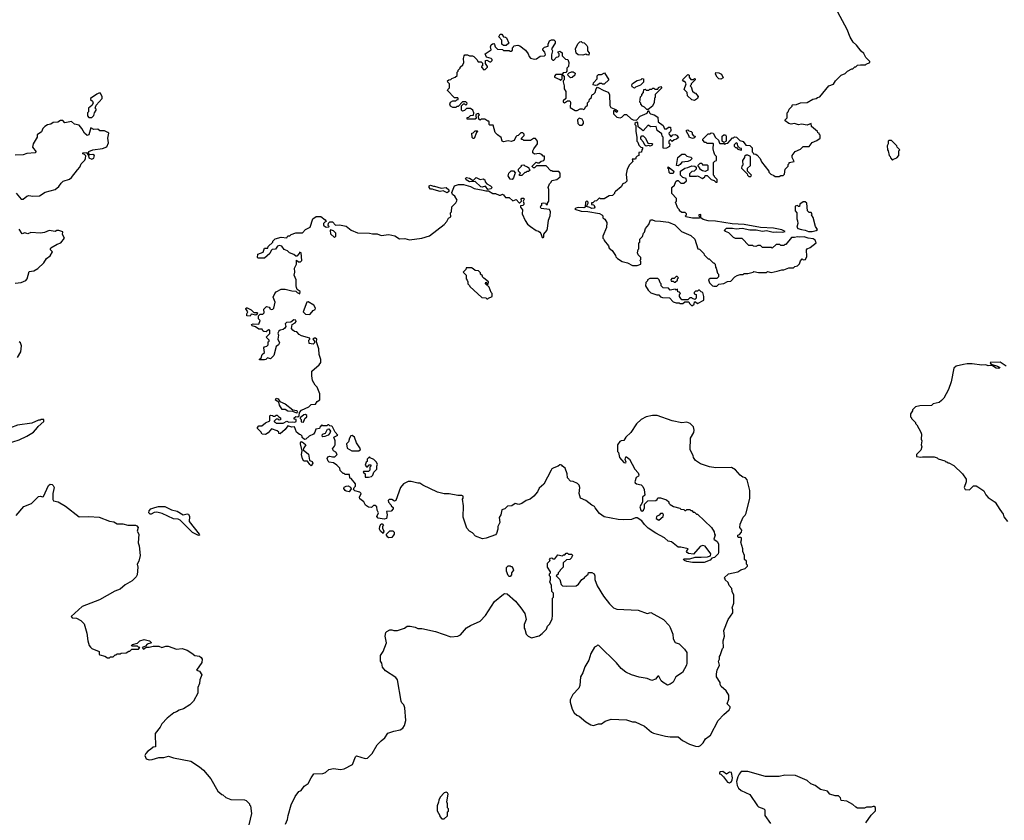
# Model space of a CAD drawing. Extents: x 2087054 to 2277909, y 548907 to 753496.
# Tile 392 of 444: x 2210331 to 2220476, y 663816 to 672066. Entities that reach past the tile are written whole.
import ezdxf

# ---------------------------------------------------------------- set-up
doc = ezdxf.new("R2010")
doc.units = 0

msp = doc.modelspace()

# ---------------------------------------------------------------- linework, layer by layer
at = {"layer": '0CON20XD'}
for points in [[(2216155, 671150), (2216162, 671168), (2216180, 671185), (2216182, 671208), (2216200, 671225), (2216202, 671248), (2216218, 671262), (2216230, 671295), (2216245, 671300), (2216260, 671315), (2216270, 671355), (2216285, 671370), (2216350, 671335), (2216395, 671320), (2216408, 671295), (2216412, 671182), (2216422, 671162), (2216475, 671140), (2216490, 671125), (2216485, 671110), (2216455, 671130), (2216450, 671125), (2216450, 671095), (2216483, 671063), (2216517, 671053), (2216535, 671060), (2216562, 671088), (2216585, 671090), (2216630, 671045), (2216653, 671033), (2216685, 671030), (2216725, 671070), (2216798, 671102), (2216805, 671130), (2216818, 671118), (2216820, 671105), (2216830, 671095), (2216867, 671087), (2216905, 671060), (2216910, 671015), (2216960, 670975), (2216975, 670940), (2216995, 670940), (2217015, 670960), (2217038, 670958), (2217040, 670925), (2217037, 670913), (2217020, 670895), (2217022, 670882), (2217045, 670860), (2217062, 670878), (2217085, 670882), (2217100, 670875), (2217118, 670852), (2217100, 670835), (2217073, 670827), (2217055, 670810), (2217038, 670828), (2217032, 670828), (2217020, 670815), (2217020, 670795), (2217030, 670785), (2217025, 670760), (2216997, 670743), (2216965, 670740), (2216960, 670745), (2216960, 670855), (2216950, 670865), (2216948, 670888), (2216900, 670925), (2216890, 670965), (2216835, 670962), (2216805, 670980), (2216755, 670920), (2216702, 670962), (2216700, 671005), (2216695, 671010), (2216682, 671008), (2216670, 670995), (2216670, 670985), (2216680, 670975), (2216678, 670915), (2216690, 670855), (2216690, 670815), (2216700, 670805), (2216712, 670772), (2216732, 670752), (2216748, 670748), (2216750, 670735), (2216740, 670725), (2216738, 670702), (2216712, 670698), (2216710, 670665), (2216692, 670658), (2216680, 670645), (2216680, 670635), (2216675, 670630), (2216642, 670628), (2216650, 670605), (2216615, 670570), (2216592, 670525), (2216580, 670475), (2216587, 670403), (2216570, 670385), (2216547, 670373), (2216530, 670345), (2216470, 670295), (2216460, 670285), (2216460, 670275), (2216440, 670255), (2216405, 670250), (2216355, 670220), (2216315, 670220), (2216305, 670230), (2216275, 670200), (2216253, 670197), (2216235, 670180), (2216222, 670178), (2216222, 670162), (2216247, 670157), (2216258, 670135), (2216250, 670125), (2216225, 670120), (2216205, 670132), (2216172, 670142), (2216190, 670175), (2216190, 670185), (2216175, 670198), (2216162, 670185), (2216157, 670133), (2216145, 670128), (2216085, 670132), (2216060, 670125), (2216050, 670115), (2216115, 670092), (2216185, 670090), (2216305, 670070), (2216330, 670055), (2216340, 670045), (2216340, 670025), (2216359, 670009), (2216380, 669975), (2216377, 669923), (2216340, 669835), (2216340, 669815), (2216350, 669805), (2216352, 669792), (2216397, 669737), (2216405, 669710), (2216436, 669686), (2216470, 669635), (2216472, 669622), (2216490, 669605), (2216540, 669575), (2216595, 669562), (2216645, 669532), (2216695, 669532), (2216730, 669545), (2216730, 669575), (2216720, 669585), (2216730, 669595), (2216730, 669615), (2216703, 669643), (2216698, 669665), (2216703, 669697), (2216710, 669705), (2216710, 669765), (2216720, 669775), (2216720, 669805), (2216748, 669832), (2216760, 669865), (2216770, 669875), (2216780, 669915), (2216812, 669955), (2216830, 670005), (2216850, 670005), (2216875, 669993), (2216935, 669991), (2217015, 669978), (2217082, 669952), (2217150, 669885), (2217245, 669842), (2217286, 669806), (2217320, 669705), (2217335, 669700), (2217358, 669678), (2217380, 669655), (2217382, 669642), (2217425, 669600), (2217435, 669600), (2217475, 669560), (2217485, 669560), (2217497, 669547), (2217500, 669515), (2217507, 669507), (2217520, 669455), (2217530, 669445), (2217530, 669415), (2217515, 669400), (2217445, 669400), (2217430, 669385), (2217440, 669355), (2217470, 669325), (2217485, 669320), (2217515, 669320), (2217535, 669340), (2217585, 669348), (2217625, 669368), (2217657, 669373), (2217700, 669415), (2217725, 669430), (2217755, 669440), (2217785, 669440), (2217795, 669450), (2217835, 669452), (2217887, 669463), (2217895, 669470), (2217945, 669460), (2218025, 669462), (2218035, 669470), (2218075, 669462), (2218137, 669473), (2218185, 669490), (2218205, 669490), (2218255, 669510), (2218305, 669510), (2218318, 669522), (2218345, 669530), (2218365, 669550), (2218375, 669580), (2218395, 669600), (2218405, 669590), (2218428, 669595), (2218442, 669625), (2218438, 669695), (2218444, 669706), (2218475, 669718), (2218537, 669765), (2218527, 669795), (2218507, 669807), (2218455, 669814), (2218415, 669828), (2218366, 669824), (2218345, 669829), (2218315, 669820), (2218285, 669820), (2218225, 669750), (2218215, 669750), (2218205, 669740), (2218175, 669740), (2218165, 669750), (2218125, 669750), (2218085, 669710), (2218075, 669720), (2217985, 669720), (2217965, 669740), (2217935, 669740), (2217915, 669730), (2217893, 669733), (2217885, 669740), (2217845, 669740), (2217775, 669810), (2217705, 669810), (2217685, 669820), (2217638, 669868), (2217602, 669882), (2217590, 669895), (2217614, 669916), (2217675, 669919), (2217715, 669911), (2217776, 669916), (2217855, 669899), (2217919, 669899), (2217985, 669886), (2218025, 669892), (2218095, 669876), (2218125, 669881), (2218195, 669878), (2218220, 669885), (2218185, 669900), (2218098, 669918), (2217965, 669926), (2217795, 669956), (2217673, 669963), (2217501, 669991), (2217425, 669994), (2217375, 670007), (2217350, 670025), (2217350, 670055), (2217345, 670060), (2217330, 670055), (2217330, 670045), (2217340, 670035), (2217335, 670020), (2217265, 670020), (2217195, 670033), (2217190, 670045), (2217200, 670055), (2217200, 670065), (2217188, 670078), (2217155, 670080), (2217130, 670095), (2217130, 670105), (2217113, 670123), (2217090, 670185), (2217100, 670195), (2217100, 670225), (2217050, 670275), (2217050, 670335), (2217078, 670362), (2217092, 670398), (2217105, 670410), (2217115, 670410), (2217145, 670382), (2217175, 670382), (2217200, 670405), (2217198, 670428), (2217165, 670440), (2217140, 670465), (2217140, 670505), (2217183, 670537), (2217217, 670543), (2217255, 670560), (2217288, 670558), (2217300, 670545), (2217300, 670525), (2217280, 670505), (2217255, 670500), (2217232, 670478), (2217232, 670452), (2217305, 670452), (2217315, 670458), (2217365, 670428), (2217390, 670445), (2217395, 670460), (2217415, 670460), (2217455, 670420), (2217488, 670408), (2217505, 670390), (2217518, 670392), (2217518, 670418), (2217490, 670445), (2217490, 670455), (2217480, 670465), (2217480, 670595), (2217492, 670608), (2217510, 670615), (2217510, 670655), (2217492, 670672), (2217482, 670705), (2217478, 670735), (2217480, 670785), (2217475, 670790), (2217415, 670790), (2217405, 670800), (2217392, 670802), (2217370, 670825), (2217370, 670835), (2217425, 670890), (2217445, 670890), (2217455, 670900), (2217478, 670898), (2217502, 670852), (2217530, 670825), (2217540, 670795), (2217545, 670790), (2217585, 670790), (2217595, 670780), (2217605, 670790), (2217628, 670792), (2217675, 670850), (2217685, 670850), (2217695, 670860), (2217717, 670857), (2217752, 670822), (2217785, 670810), (2217812, 670772), (2217855, 670768), (2217880, 670745), (2217880, 670705), (2217890, 670695), (2217892, 670682), (2217915, 670680), (2217929, 670669), (2217960, 670635), (2217975, 670600), (2218050, 670505), (2218050, 670495), (2218070, 670475), (2218102, 670462), (2218115, 670450), (2218155, 670450), (2218175, 670460), (2218198, 670462), (2218210, 670475), (2218220, 670525), (2218250, 670555), (2218250, 670575), (2218260, 670585), (2218260, 670595), (2218310, 670605), (2218290, 670645), (2218290, 670665), (2218322, 670708), (2218375, 670730), (2218405, 670760), (2218465, 670760), (2218495, 670800), (2218545, 670820), (2218580, 670845), (2218580, 670875), (2218570, 670885), (2218570, 670895), (2218555, 670900), (2218550, 670915), (2218490, 670965), (2218487, 670997), (2218445, 670978), (2218385, 670988), (2218355, 670982), (2218315, 670997), (2218279, 670989), (2218255, 670997), (2218220, 671025), (2218220, 671035), (2218240, 671055), (2218240, 671105), (2218250, 671115), (2218260, 671145), (2218290, 671175), (2218290, 671185), (2218295, 671190), (2218335, 671192), (2218375, 671208), (2218445, 671212), (2218505, 671248), (2218537, 671253), (2218550, 671265), (2218575, 671272), (2218667, 671383), (2218715, 671402), (2218738, 671435), (2218796, 671494), (2218838, 671512), (2218860, 671535), (2218905, 671560), (2218915, 671560), (2218935, 671580), (2218945, 671580), (2218965, 671598), (2218995, 671602), (2219045, 671600), (2219052, 671608), (2219090, 671625), (2219090, 671635), (2219050, 671675), (2219029, 671719), (2219001, 671741), (2218953, 671803), (2218918, 671835), (2218888, 671885), (2218858, 671965), (2218760, 672145)], [(2213390, 668745), (2213392, 668775), (2213380, 668785), (2213370, 668785), (2213350, 668775), (2213370, 668755), (2213370, 668735), (2213355, 668722), (2213315, 668730), (2213310, 668765), (2213320, 668775), (2213320, 668785), (2213235, 668807), (2213211, 668821), (2213185, 668848), (2213163, 668853), (2213147, 668867), (2213132, 668885), (2213140, 668925), (2213169, 668941), (2213180, 668955), (2213175, 668970), (2213155, 668972), (2213125, 668950), (2213080, 668945), (2213068, 668932), (2213072, 668905), (2213063, 668887), (2213047, 668873), (2213015, 668868), (2213000, 668855), (2212992, 668835), (2212998, 668815), (2212992, 668775), (2213007, 668735), (2212996, 668714), (2212973, 668697), (2212950, 668605), (2212915, 668570), (2212885, 668580), (2212867, 668563), (2212855, 668560), (2212802, 668562), (2212802, 668568), (2212818, 668582), (2212830, 668615), (2212852, 668638), (2212848, 668685), (2212852, 668695), (2212877, 668703), (2212890, 668715), (2212890, 668745), (2212900, 668755), (2212900, 668765), (2212872, 668795), (2212907, 668833), (2212910, 668865), (2212895, 668870), (2212872, 668848), (2212845, 668852), (2212835, 668860), (2212828, 668878), (2212795, 668878), (2212762, 668902), (2212725, 668912), (2212720, 668925), (2212735, 668932), (2212795, 668930), (2212810, 668965), (2212790, 668985), (2212790, 669015), (2212808, 669032), (2212835, 669032), (2212850, 669045), (2212848, 669082), (2212875, 669110), (2212900, 669105), (2212910, 669095), (2212910, 669085), (2212925, 669080), (2212938, 669082), (2212950, 669095), (2212963, 669155), (2212942, 669205), (2212960, 669245), (2212975, 669262), (2213025, 669288), (2213065, 669290), (2213135, 669272), (2213175, 669270), (2213190, 669255), (2213218, 669242), (2213220, 669265), (2213190, 669285), (2213182, 669305), (2213178, 669325), (2213180, 669385), (2213160, 669435), (2213166, 669465), (2213162, 669505), (2213182, 669545), (2213182, 669588), (2213205, 669570), (2213225, 669570), (2213237, 669583), (2213230, 669665), (2213215, 669670), (2213210, 669655), (2213185, 669630), (2213175, 669630), (2213155, 669648), (2213110, 669665), (2213090, 669685), (2213055, 669697), (2213033, 669733), (2213005, 669740), (2212987, 669733), (2212968, 669702), (2212933, 669697), (2212922, 669688), (2212908, 669655), (2212855, 669608), (2212785, 669610), (2212780, 669615), (2212785, 669650), (2212838, 669672), (2212855, 669710), (2212888, 669712), (2212892, 669728), (2212940, 669775), (2212940, 669785), (2212963, 669807), (2213026, 669826), (2213082, 669818), (2213095, 669838), (2213115, 669840), (2213128, 669852), (2213175, 669870), (2213245, 669870), (2213275, 669903), (2213323, 669927), (2213353, 670015), (2213385, 670038), (2213435, 670039), (2213478, 670005), (2213490, 669985), (2213475, 669980), (2213460, 669965), (2213462, 669945), (2213468, 669942), (2213488, 669928), (2213515, 669930), (2213520, 669935), (2213510, 669945), (2213512, 669968), (2213528, 669982), (2213553, 669983), (2213585, 669948), (2213625, 669952), (2213695, 669937), (2213745, 669897), (2213811, 669871), (2213935, 669867), (2213965, 669858), (2214015, 669860), (2214055, 669842), (2214135, 669851), (2214197, 669837), (2214245, 669808), (2214301, 669811), (2214347, 669797), (2214474, 669814), (2214555, 669839), (2214705, 669957), (2214733, 669987), (2214751, 670019), (2214772, 670035), (2214770, 670075), (2214780, 670085), (2214783, 670137), (2214825, 670180), (2214837, 670205), (2214816, 670246), (2214792, 670265), (2214782, 670285), (2214810, 670355), (2214854, 670366), (2214905, 670368), (2214977, 670347), (2215015, 670326), (2215105, 670310), (2215135, 670301), (2215162, 670302), (2215205, 670274), (2215235, 670274), (2215273, 670257), (2215285, 670257), (2215305, 670268), (2215315, 670262), (2215335, 670234), (2215375, 670233), (2215411, 670201), (2215445, 670212), (2215478, 670178), (2215485, 670178), (2215500, 670195), (2215498, 670215), (2215504, 670226), (2215526, 670226), (2215530, 670215), (2215518, 670195), (2215526, 670176), (2215525, 670160), (2215515, 670150), (2215492, 670148), (2215490, 670135), (2215512, 670105), (2215508, 670065), (2215540, 669995), (2215565, 669960), (2215594, 669934), (2215652, 669892), (2215675, 669888), (2215690, 669875), (2215702, 669862), (2215713, 669823), (2215725, 669820), (2215730, 669825), (2215730, 669855), (2215762, 669895), (2215770, 669915), (2215781, 669999), (2215796, 670044), (2215802, 670085), (2215789, 670109), (2215705, 670121), (2215699, 670135), (2215702, 670148), (2215710, 670155), (2215710, 670175), (2215725, 670180), (2215750, 670175), (2215755, 670160), (2215768, 670162), (2215768, 670175), (2215782, 670195), (2215783, 670315), (2215777, 670335), (2215790, 670375), (2215808, 670392), (2215815, 670410), (2215865, 670420), (2215900, 670445), (2215900, 670485), (2215885, 670500), (2215825, 670500), (2215815, 670510), (2215805, 670510), (2215755, 670560), (2215655, 670560), (2215635, 670540), (2215625, 670540), (2215612, 670552), (2215612, 670558), (2215652, 670598), (2215665, 670590), (2215685, 670590), (2215703, 670607), (2215730, 670615), (2215738, 670632), (2215738, 670658), (2215725, 670660), (2215710, 670675), (2215683, 670687), (2215635, 670680), (2215620, 670695), (2215620, 670715), (2215630, 670735), (2215668, 670785), (2215668, 670815), (2215645, 670840), (2215625, 670840), (2215595, 670820), (2215525, 670820), (2215515, 670830), (2215502, 670832), (2215500, 670845), (2215528, 670872), (2215530, 670885), (2215515, 670900), (2215495, 670900), (2215468, 670872), (2215455, 670870), (2215442, 670858), (2215425, 670820), (2215395, 670812), (2215365, 670818), (2215315, 670808), (2215304, 670814), (2215292, 670852), (2215255, 670878), (2215230, 670905), (2215208, 670978), (2215175, 670980), (2215170, 670985), (2215170, 671015), (2215165, 671020), (2215155, 671020), (2215125, 671040), (2215085, 671040), (2215075, 671030), (2215062, 671042), (2215060, 671075), (2215070, 671085), (2215058, 671098), (2215043, 671097), (2215032, 671088), (2215030, 671065), (2215040, 671055), (2215025, 671040), (2214942, 671042), (2214942, 671058), (2214958, 671062), (2214975, 671080), (2215008, 671082), (2215010, 671105), (2215000, 671135), (2214975, 671150), (2214935, 671150), (2214915, 671130), (2214895, 671122), (2214882, 671132), (2214882, 671178), (2214905, 671200), (2214915, 671200), (2214925, 671190), (2214938, 671192), (2214940, 671205), (2214928, 671218), (2214892, 671218), (2214848, 671172), (2214835, 671170), (2214825, 671160), (2214795, 671160), (2214770, 671175), (2214762, 671195), (2214770, 671215), (2214795, 671230), (2214825, 671230), (2214835, 671240), (2214848, 671242), (2214850, 671255), (2214845, 671260), (2214812, 671262), (2214740, 671335), (2214742, 671348), (2214760, 671365), (2214760, 671405), (2214742, 671422), (2214740, 671435), (2214753, 671447), (2214775, 671450), (2214785, 671460), (2214818, 671472), (2214838, 671492), (2214840, 671525), (2214850, 671535), (2214850, 671545), (2214870, 671565), (2214870, 671575), (2214898, 671602), (2214907, 671623), (2214903, 671665), (2214910, 671695), (2214918, 671702), (2214945, 671702), (2214965, 671692), (2214995, 671692), (2215010, 671685), (2215040, 671655), (2215055, 671630), (2215085, 671630), (2215098, 671618), (2215098, 671592), (2215090, 671585), (2215090, 671575), (2215115, 671550), (2215128, 671552), (2215150, 671575), (2215150, 671585), (2215130, 671615), (2215130, 671645), (2215145, 671650), (2215175, 671632), (2215187, 671633), (2215200, 671645), (2215200, 671655), (2215190, 671665), (2215141, 671681), (2215128, 671715), (2215190, 671755), (2215182, 671785), (2215190, 671805), (2215203, 671817), (2215215, 671820), (2215225, 671810), (2215230, 671785), (2215253, 671763), (2215305, 671760), (2215315, 671750), (2215375, 671750), (2215385, 671740), (2215395, 671740), (2215408, 671752), (2215410, 671775), (2215420, 671785), (2215422, 671798), (2215465, 671802), (2215485, 671798), (2215543, 671753), (2215570, 671715), (2215580, 671685), (2215595, 671670), (2215635, 671660), (2215657, 671663), (2215695, 671690), (2215738, 671692), (2215748, 671702), (2215742, 671732), (2215720, 671755), (2215720, 671765), (2215738, 671782), (2215778, 671792), (2215778, 671815), (2215791, 671849), (2215811, 671859), (2215835, 671857), (2215847, 671845), (2215850, 671825), (2215810, 671765), (2215820, 671745), (2215810, 671705), (2215812, 671662), (2215825, 671650), (2215835, 671650), (2215862, 671678), (2215878, 671682), (2215890, 671695), (2215890, 671715), (2215880, 671725), (2215880, 671735), (2215895, 671740), (2215920, 671725), (2215922, 671692), (2215955, 671660), (2215980, 671655), (2215988, 671625), (2215987, 671583), (2215970, 671565), (2215970, 671535), (2215958, 671522), (2215932, 671518), (2215920, 671500), (2215855, 671500), (2215840, 671485), (2215842, 671472), (2215895, 671450), (2215905, 671440), (2215920, 671455), (2215920, 671500), (2215940, 671485), (2215940, 671445), (2215930, 671435), (2215930, 671425), (2215940, 671385), (2215940, 671355), (2215960, 671325), (2215960, 671255), (2215932, 671228), (2215930, 671215), (2215945, 671210), (2215975, 671230), (2215998, 671228), (2216008, 671215), (2216002, 671162), (2216055, 671130), (2216075, 671130), (2216105, 671148), (2216128, 671148), (2216145, 671140), (2216155, 671150)], [(2215345, 671800), (2215315, 671800), (2215300, 671815), (2215300, 671855), (2215268, 671888), (2215282, 671918), (2215298, 671918), (2215315, 671890), (2215337, 671887), (2215348, 671878), (2215370, 671825), (2215345, 671800)], [(2216195, 671700), (2216173, 671703), (2216165, 671710), (2216135, 671700), (2216085, 671702), (2216065, 671720), (2216058, 671765), (2216082, 671818), (2216102, 671838), (2216115, 671840), (2216125, 671830), (2216148, 671828), (2216175, 671800), (2216182, 671785), (2216180, 671745), (2216200, 671725), (2216195, 671700)], [(2216008, 671468), (2215982, 671492), (2215980, 671505), (2215992, 671518), (2216015, 671528), (2216035, 671528), (2216056, 671516), (2216052, 671495), (2216025, 671470), (2216008, 671468)], [(2216265, 671388), (2216240, 671395), (2216242, 671415), (2216280, 671455), (2216282, 671488), (2216295, 671500), (2216325, 671500), (2216358, 671518), (2216400, 671445), (2216355, 671402), (2216335, 671400), (2216325, 671410), (2216305, 671410), (2216285, 671390), (2216265, 671388)], [(2216665, 671360), (2216643, 671373), (2216640, 671395), (2216645, 671410), (2216695, 671438), (2216735, 671450), (2216745, 671460), (2216758, 671458), (2216758, 671422), (2216728, 671392), (2216675, 671370), (2216665, 671360)], [(2217285, 671232), (2217255, 671240), (2217212, 671282), (2217207, 671317), (2217178, 671345), (2217198, 671405), (2217185, 671430), (2217175, 671430), (2217160, 671445), (2217215, 671500), (2217230, 671495), (2217230, 671475), (2217245, 671450), (2217275, 671450), (2217285, 671460), (2217290, 671455), (2217290, 671445), (2217250, 671405), (2217250, 671395), (2217240, 671385), (2217250, 671375), (2217265, 671330), (2217283, 671313), (2217295, 671310), (2217322, 671275), (2217316, 671254), (2217285, 671232)], [(2217555, 671452), (2217535, 671458), (2217518, 671475), (2217502, 671505), (2217505, 671520), (2217535, 671518), (2217562, 671505), (2217578, 671465), (2217555, 671452)], [(2216805, 671140), (2216792, 671142), (2216770, 671165), (2216750, 671175), (2216730, 671195), (2216730, 671205), (2216720, 671215), (2216728, 671272), (2216740, 671285), (2216740, 671295), (2216760, 671315), (2216762, 671348), (2216775, 671350), (2216785, 671340), (2216815, 671340), (2216825, 671350), (2216845, 671350), (2216855, 671360), (2216865, 671360), (2216875, 671350), (2216905, 671350), (2216912, 671368), (2216938, 671378), (2216948, 671362), (2216880, 671295), (2216880, 671265), (2216873, 671257), (2216867, 671213), (2216850, 671175), (2216805, 671140)], [(2211075, 671058), (2211095, 671080), (2211100, 671105), (2211120, 671135), (2211120, 671145), (2211110, 671155), (2211120, 671185), (2211182, 671255), (2211182, 671272), (2211165, 671310), (2211145, 671310), (2211125, 671300), (2211060, 671255), (2211060, 671245), (2211082, 671225), (2211088, 671205), (2211075, 671180), (2211040, 671155), (2211040, 671115), (2211030, 671105), (2211030, 671075), (2211045, 671058), (2211075, 671058)], [(2210295, 670280), (2210347, 670217), (2210365, 670217), (2210404, 670246), (2210425, 670253), (2210465, 670247), (2210535, 670250), (2210595, 670287), (2210695, 670317), (2210734, 670346), (2210757, 670383), (2210779, 670401), (2210845, 670423), (2210865, 670438), (2210925, 670520), (2210950, 670545), (2210965, 670580), (2211003, 670617), (2211010, 670635), (2211012, 670662), (2210998, 670678), (2210980, 670685), (2210980, 670695), (2211018, 670698), (2211040, 670665), (2211042, 670642), (2211075, 670630), (2211095, 670640), (2211102, 670665), (2211085, 670678), (2211052, 670672), (2211040, 670685), (2211042, 670708), (2211085, 670726), (2211185, 670739), (2211230, 670755), (2211247, 670797), (2211238, 670845), (2211250, 670895), (2211240, 670905), (2211205, 670920), (2211155, 670920), (2211135, 670938), (2211094, 670934), (2211065, 670950), (2211045, 670880), (2211025, 670872), (2210998, 670895), (2210972, 670945), (2210945, 670980), (2210895, 670990), (2210865, 671018), (2210795, 671002), (2210775, 671028), (2210753, 671027), (2210725, 671010), (2210675, 671008), (2210652, 670988), (2210618, 670982), (2210590, 670965), (2210570, 670945), (2210555, 670910), (2210512, 670878), (2210510, 670855), (2210468, 670785), (2210463, 670753), (2210500, 670705), (2210490, 670695), (2210404, 670686), (2210365, 670674), (2210285, 670671)], [(2216098, 670978), (2216125, 670980), (2216140, 670995), (2216140, 671015), (2216125, 671040), (2216095, 671050), (2216080, 671035), (2216082, 670995), (2216098, 670978)], [(2217265, 670842), (2217230, 670855), (2217230, 670865), (2217200, 670915), (2217202, 670928), (2217215, 670930), (2217225, 670920), (2217250, 670915), (2217260, 670905), (2217260, 670885), (2217275, 670870), (2217290, 670865), (2217285, 670850), (2217265, 670842)], [(2215005, 670840), (2214993, 670853), (2214990, 670895), (2215005, 670900), (2215025, 670920), (2215045, 670920), (2215050, 670915), (2215038, 670902), (2215015, 670842), (2215005, 670840)], [(2216825, 670762), (2216815, 670770), (2216785, 670762), (2216772, 670772), (2216760, 670805), (2216730, 670835), (2216730, 670855), (2216742, 670868), (2216755, 670870), (2216780, 670845), (2216802, 670792), (2216845, 670790), (2216850, 670785), (2216845, 670770), (2216825, 670762)], [(2217585, 670800), (2217570, 670815), (2217570, 670865), (2217585, 670880), (2217605, 670880), (2217612, 670865), (2217610, 670815), (2217585, 670800)], [(2217765, 670720), (2217770, 670725), (2217768, 670738), (2217752, 670742), (2217732, 670762), (2217728, 670788), (2217712, 670798), (2217692, 670778), (2217692, 670762), (2217705, 670750), (2217718, 670748), (2217732, 670732), (2217765, 670720)], [(2219325, 670620), (2219335, 670630), (2219368, 670642), (2219390, 670665), (2219390, 670715), (2219400, 670725), (2219372, 670752), (2219370, 670765), (2219315, 670820), (2219285, 670820), (2219280, 670815), (2219280, 670785), (2219270, 670765), (2219272, 670725), (2219280, 670715), (2219290, 670665), (2219300, 670655), (2219302, 670642), (2219325, 670620)], [(2217115, 670560), (2217100, 670565), (2217112, 670645), (2217155, 670680), (2217185, 670680), (2217205, 670660), (2217245, 670650), (2217260, 670635), (2217240, 670615), (2217217, 670603), (2217153, 670597), (2217136, 670574), (2217115, 670560)], [(2217865, 670450), (2217870, 670465), (2217830, 670505), (2217830, 670535), (2217860, 670565), (2217860, 670655), (2217835, 670670), (2217815, 670670), (2217800, 670655), (2217800, 670645), (2217780, 670615), (2217782, 670568), (2217772, 670555), (2217770, 670535), (2217828, 670478), (2217830, 670465), (2217845, 670450), (2217865, 670450)], [(2215505, 670460), (2215482, 670462), (2215480, 670475), (2215490, 670485), (2215470, 670505), (2215470, 670525), (2215500, 670555), (2215502, 670568), (2215525, 670570), (2215535, 670560), (2215565, 670550), (2215578, 670538), (2215580, 670525), (2215590, 670515), (2215575, 670500), (2215555, 670500), (2215545, 670490), (2215535, 670490), (2215505, 670460)], [(2217065, 670480), (2217035, 670480), (2217022, 670492), (2217020, 670525), (2217010, 670535), (2217012, 670548), (2217070, 670505), (2217065, 670480)], [(2217395, 670502), (2217368, 670508), (2217340, 670525), (2217340, 670535), (2217320, 670565), (2217342, 670588), (2217358, 670588), (2217365, 670570), (2217415, 670570), (2217420, 670565), (2217420, 670515), (2217395, 670502)], [(2215155, 670317), (2215132, 670352), (2215095, 670339), (2215082, 670342), (2215025, 670400), (2214965, 670396), (2214930, 670415), (2214925, 670430), (2214935, 670438), (2214965, 670433), (2215005, 670410), (2215035, 670438), (2215075, 670420), (2215107, 670427), (2215122, 670415), (2215128, 670395), (2215143, 670373), (2215183, 670353), (2215200, 670335), (2215185, 670323), (2215155, 670317)], [(2215405, 670420), (2215385, 670422), (2215363, 670457), (2215370, 670485), (2215395, 670510), (2215418, 670508), (2215440, 670485), (2215432, 670478), (2215418, 670435), (2215405, 670420)], [(2214735, 670283), (2214695, 670302), (2214665, 670297), (2214601, 670311), (2214585, 670320), (2214565, 670320), (2214550, 670335), (2214550, 670355), (2214565, 670360), (2214595, 670350), (2214605, 670352), (2214675, 670330), (2214725, 670338), (2214752, 670312), (2214752, 670295), (2214735, 670283)], [(2218495, 669884), (2218537, 669893), (2218552, 669905), (2218530, 669935), (2218507, 670027), (2218490, 670055), (2218497, 670067), (2218485, 670080), (2218465, 670080), (2218450, 670095), (2218440, 670175), (2218425, 670190), (2218405, 670190), (2218370, 670165), (2218365, 670140), (2218355, 670140), (2218345, 670150), (2218320, 670145), (2218320, 670095), (2218337, 670077), (2218338, 670015), (2218347, 669993), (2218348, 669965), (2218338, 669928), (2218350, 669915), (2218386, 669904), (2218425, 669898), (2218460, 669885), (2218495, 669884)], [(2210285, 669350), (2210345, 669359), (2210395, 669377), (2210409, 669395), (2210430, 669470), (2210475, 669479), (2210518, 669502), (2210579, 669561), (2210606, 669605), (2210646, 669634), (2210670, 669675), (2210650, 669695), (2210647, 669705), (2210652, 669715), (2210717, 669753), (2210755, 669766), (2210793, 669815), (2210773, 669853), (2210775, 669880), (2210735, 669893), (2210715, 669892), (2210695, 669882), (2210635, 669892), (2210585, 669874), (2210545, 669867), (2210445, 669872), (2210415, 669858), (2210385, 669870), (2210355, 669860), (2210326, 669906)], [(2213575, 669822), (2213588, 669835), (2213587, 669867), (2213565, 669890), (2213535, 669900), (2213530, 669895), (2213535, 669860), (2213575, 669822)], [(2215155, 669190), (2215162, 669198), (2215200, 669215), (2215200, 669245), (2215190, 669255), (2215168, 669308), (2215130, 669345), (2215135, 669360), (2215152, 669342), (2215158, 669342), (2215160, 669365), (2215112, 669402), (2215100, 669415), (2215100, 669425), (2215080, 669445), (2215078, 669458), (2215058, 669478), (2215023, 669483), (2215005, 669500), (2214985, 669508), (2214932, 669508), (2214928, 669492), (2214900, 669465), (2214930, 669435), (2214930, 669395), (2214942, 669382), (2214950, 669365), (2214950, 669345), (2214967, 669327), (2214970, 669315), (2215092, 669202), (2215135, 669200), (2215145, 669190), (2215155, 669190)], [(2217085, 669360), (2217108, 669382), (2217110, 669395), (2217120, 669405), (2217105, 669420), (2217095, 669420), (2217075, 669400), (2217052, 669398), (2217040, 669385), (2217042, 669372), (2217065, 669370), (2217075, 669360), (2217085, 669360)], [(2217265, 669120), (2217280, 669135), (2217285, 669160), (2217295, 669160), (2217315, 669140), (2217380, 669175), (2217380, 669215), (2217370, 669255), (2217352, 669262), (2217335, 669280), (2217325, 669280), (2217315, 669270), (2217295, 669270), (2217280, 669255), (2217282, 669242), (2217300, 669235), (2217300, 669195), (2217288, 669182), (2217262, 669192), (2217255, 669200), (2217235, 669200), (2217215, 669180), (2217155, 669180), (2217142, 669192), (2217130, 669215), (2217130, 669235), (2217140, 669245), (2217128, 669258), (2217112, 669262), (2217108, 669288), (2217095, 669280), (2217085, 669290), (2217035, 669280), (2217015, 669300), (2216962, 669302), (2216940, 669325), (2216940, 669345), (2216930, 669355), (2216920, 669385), (2216905, 669400), (2216825, 669400), (2216800, 669385), (2216800, 669375), (2216783, 669357), (2216780, 669325), (2216805, 669280), (2216833, 669253), (2216895, 669230), (2216915, 669230), (2216935, 669210), (2216953, 669203), (2217025, 669200), (2217065, 669160), (2217095, 669150), (2217125, 669150), (2217135, 669140), (2217165, 669140), (2217185, 669160), (2217225, 669160), (2217232, 669142), (2217252, 669122), (2217265, 669120)], [(2212705, 669010), (2212672, 669015), (2212672, 669035), (2212682, 669055), (2212662, 669085), (2212665, 669097), (2212675, 669098), (2212717, 669077), (2212745, 669050), (2212775, 669050), (2212780, 669045), (2212778, 669032), (2212765, 669020), (2212715, 669030), (2212705, 669010)], [(2213315, 669028), (2213325, 669032), (2213355, 669070), (2213375, 669080), (2213380, 669095), (2213363, 669123), (2213305, 669160), (2213290, 669155), (2213252, 669055), (2213275, 669030), (2213315, 669028)], [(2210310, 668585), (2210342, 668645), (2210348, 668705), (2210338, 668735), (2210325, 668748)], [(2216407, 666047), (2216450, 666005), (2216485, 665993), (2216705, 665980), (2216795, 665946), (2216835, 665957), (2216966, 665886), (2217023, 665823), (2217034, 665804), (2217060, 665735), (2217066, 665686), (2217085, 665648), (2217125, 665633), (2217180, 665580), (2217204, 665545), (2217206, 665435), (2217201, 665415), (2217162, 665338), (2217092, 665295), (2217065, 665240), (2217035, 665220), (2217005, 665210), (2216960, 665235), (2216940, 665255), (2216915, 665300), (2216905, 665300), (2216881, 665269), (2216845, 665257), (2216796, 665276), (2216715, 665291), (2216634, 665314), (2216575, 665344), (2216530, 665380), (2216479, 665439), (2216298, 665618), (2216285, 665620), (2216275, 665612), (2216255, 665600), (2216216, 665534), (2216197, 665465), (2216154, 665396), (2216132, 665335), (2216108, 665295), (2216102, 665205), (2216092, 665178), (2216029, 665111), (2216004, 665056), (2216002, 665035), (2216023, 664963), (2216044, 664924), (2216071, 664901), (2216095, 664888), (2216165, 664830), (2216215, 664800), (2216245, 664792), (2216295, 664810), (2216325, 664810), (2216365, 664838), (2216425, 664857), (2216585, 664852), (2216645, 664832), (2216672, 664832), (2216770, 664785), (2216840, 664725), (2216860, 664715), (2216984, 664684), (2217035, 664677), (2217115, 664676), (2217160, 664640), (2217232, 664602), (2217295, 664580), (2217325, 664578), (2217345, 664588), (2217372, 664615), (2217397, 664655), (2217435, 664683), (2217448, 664695), (2217527, 664843), (2217585, 664908), (2217642, 664955), (2217650, 664975), (2217650, 664985), (2217620, 665015), (2217638, 665065), (2217637, 665107), (2217609, 665149), (2217558, 665195), (2217548, 665215), (2217548, 665235), (2217512, 665295), (2217512, 665325), (2217518, 665362), (2217540, 665415), (2217532, 665455), (2217540, 665475), (2217540, 665505), (2217550, 665515), (2217573, 665587), (2217582, 665598), (2217580, 665665), (2217592, 665715), (2217588, 665772), (2217632, 665885), (2217678, 665955), (2217680, 665985), (2217672, 666005), (2217690, 666055), (2217690, 666135), (2217673, 666173), (2217670, 666205), (2217640, 666235), (2217630, 666265), (2217600, 666295), (2217600, 666305), (2217590, 666315), (2217633, 666357), (2217732, 666378), (2217763, 666397), (2217805, 666410), (2217830, 666435), (2217830, 666445), (2217820, 666455), (2217820, 666485), (2217800, 666505), (2217800, 666545), (2217782, 666585), (2217782, 666615), (2217763, 666683), (2217770, 666705), (2217768, 666728), (2217762, 666732), (2217735, 666732), (2217729, 666739), (2217731, 666755), (2217748, 666762), (2217770, 666785), (2217772, 666805), (2217752, 666835), (2217754, 666866), (2217785, 666940), (2217805, 666960), (2217815, 666980), (2217853, 667135), (2217853, 667215), (2217827, 667325), (2217810, 667345), (2217783, 667353), (2217754, 667374), (2217708, 667428), (2217665, 667452), (2217505, 667448), (2217438, 667458), (2217345, 667490), (2217294, 667524), (2217273, 667553), (2217270, 667575), (2217240, 667635), (2217242, 667755), (2217277, 667813), (2217282, 667835), (2217275, 667870), (2217240, 667905), (2217205, 667918), (2217155, 667912), (2217055, 667932), (2216899, 667989), (2216851, 667989), (2216785, 667972), (2216734, 667946), (2216687, 667903), (2216629, 667811), (2216578, 667765), (2216555, 667730), (2216530, 667725), (2216515, 667720), (2216490, 667685), (2216490, 667615), (2216500, 667605), (2216510, 667555), (2216555, 667502), (2216575, 667500), (2216580, 667505), (2216570, 667535), (2216575, 667560), (2216585, 667560), (2216616, 667536), (2216668, 667435), (2216702, 667395), (2216710, 667375), (2216708, 667362), (2216683, 667347), (2216670, 667305), (2216673, 667295), (2216685, 667283), (2216733, 667273), (2216752, 667255), (2216766, 667226), (2216772, 667168), (2216750, 667145), (2216750, 667095), (2216720, 667045), (2216731, 667011), (2216745, 667000), (2216759, 667011), (2216770, 667035), (2216770, 667075), (2216803, 667107), (2216885, 667110), (2216898, 667122), (2216905, 667140), (2216935, 667140), (2216995, 667120), (2217018, 667098), (2217020, 667085), (2217032, 667072), (2217068, 667048), (2217132, 667032), (2217145, 667022), (2217175, 667020), (2217185, 667010), (2217195, 667010), (2217205, 667020), (2217235, 667020), (2217245, 667010), (2217255, 667010), (2217272, 666992), (2217285, 666990), (2217305, 666970), (2217315, 666970), (2217458, 666835), (2217487, 666787), (2217490, 666765), (2217498, 666755), (2217483, 666713), (2217518, 666688), (2217531, 666665), (2217532, 666575), (2217527, 666563), (2217490, 666525), (2217463, 666517), (2217445, 666498), (2217385, 666472), (2217265, 666472), (2217205, 666482), (2217180, 666495), (2217170, 666505), (2217175, 666510), (2217235, 666512), (2217291, 666529), (2217354, 666526), (2217418, 666532), (2217449, 666541), (2217451, 666561), (2217395, 666640), (2217365, 666648), (2217342, 666638), (2217275, 666560), (2217224, 666564), (2217207, 666575), (2217202, 666585), (2217220, 666615), (2217145, 666632), (2217115, 666632), (2217047, 666687), (2217012, 666692), (2216975, 666728), (2216884, 666774), (2216805, 666828), (2216768, 666865), (2216743, 666903), (2216695, 666932), (2216675, 666932), (2216635, 666917), (2216555, 666911), (2216496, 666916), (2216354, 666944), (2216305, 666978), (2216260, 667035), (2216255, 667050), (2216225, 667062), (2216165, 667112), (2216110, 667135), (2216096, 667185), (2216101, 667245), (2216095, 667270), (2216078, 667288), (2216035, 667307), (2216005, 667312), (2215974, 667344), (2215972, 667385), (2215953, 667443), (2215924, 667464), (2215916, 667476), (2215905, 667480), (2215895, 667480), (2215880, 667465), (2215835, 667448), (2215815, 667438), (2215806, 667424), (2215731, 667279), (2215685, 667240), (2215665, 667200), (2215630, 667155), (2215590, 667125), (2215548, 667112), (2215505, 667082), (2215475, 667072), (2215435, 667080), (2215402, 667058), (2215358, 667052), (2215330, 667025), (2215300, 667015), (2215290, 666965), (2215272, 666935), (2215278, 666885), (2215258, 666845), (2215259, 666815), (2215245, 666772), (2215232, 666758), (2215138, 666722), (2215098, 666718), (2215028, 666745), (2214998, 666778), (2214965, 666797), (2214938, 666825), (2214899, 666939), (2214903, 667055), (2214892, 667125), (2214900, 667135), (2214900, 667155), (2214885, 667162), (2214845, 667163), (2214755, 667180), (2214705, 667179), (2214635, 667199), (2214485, 667270), (2214455, 667290), (2214435, 667289), (2214365, 667309), (2214335, 667307), (2214287, 667283), (2214256, 667244), (2214205, 667110), (2214193, 667103), (2214165, 667122), (2214138, 667122), (2214128, 667112), (2214130, 667095), (2214160, 667065), (2214160, 667055), (2214178, 667038), (2214180, 667025), (2214157, 667003), (2214112, 666998), (2214118, 666965), (2214110, 666925), (2214085, 666920), (2214025, 666928), (2214012, 666945), (2214028, 666985), (2214013, 667013), (2214010, 667045), (2213995, 667060), (2213975, 667060), (2213955, 667040), (2213925, 667042), (2213894, 667064), (2213878, 667098), (2213837, 667127), (2213832, 667145), (2213850, 667185), (2213837, 667197), (2213785, 667212), (2213772, 667225), (2213778, 667245), (2213792, 667258), (2213792, 667282), (2213748, 667338), (2213732, 667342), (2213728, 667378), (2213685, 667380), (2213675, 667390), (2213665, 667390), (2213632, 667422), (2213630, 667445), (2213600, 667475), (2213565, 667498), (2213518, 667508), (2213508, 667518), (2213500, 667545), (2213507, 667563), (2213525, 667570), (2213555, 667560), (2213579, 667561), (2213602, 667585), (2213589, 667609), (2213564, 667624), (2213553, 667645), (2213575, 667670), (2213580, 667685), (2213580, 667725), (2213568, 667765), (2213610, 667785), (2213582, 667815), (2213555, 667870), (2213547, 667877), (2213525, 667880), (2213515, 667890), (2213505, 667890), (2213495, 667880), (2213455, 667880), (2213445, 667890), (2213422, 667868), (2213420, 667855), (2213383, 667847), (2213373, 667815), (2213357, 667795), (2213314, 667776), (2213280, 667745), (2213265, 667740), (2213242, 667762), (2213240, 667775), (2213228, 667788), (2213215, 667790), (2213184, 667814), (2213162, 667872), (2213135, 667868), (2213095, 667880), (2213066, 667844), (2213015, 667800), (2213002, 667802), (2213000, 667815), (2212985, 667830), (2212925, 667850), (2212890, 667810), (2212865, 667792), (2212830, 667795), (2212815, 667820), (2212780, 667855), (2212780, 667865), (2212795, 667880), (2212825, 667880), (2212865, 667912), (2212908, 667932), (2212910, 667985), (2212915, 667990), (2212937, 667987), (2212945, 667980), (2212965, 667980), (2212975, 667990), (2212985, 667990), (2213002, 667972), (2213018, 667965), (2213018, 667942), (2213005, 667940), (2212995, 667950), (2212975, 667950), (2212952, 667928), (2212952, 667922), (2212965, 667920), (2212975, 667910), (2213045, 667910), (2213085, 667928), (2213105, 667920), (2213145, 667922), (2213165, 667918), (2213178, 667925), (2213180, 667945), (2213160, 667950), (2213158, 667965), (2213175, 667978), (2213198, 667972), (2213210, 667985), (2213213, 668017), (2213235, 668042), (2213310, 668075), (2213335, 668100), (2213380, 668105), (2213395, 668130), (2213425, 668150), (2213425, 668210), (2213395, 668280), (2213375, 668300), (2213348, 668348), (2213340, 668395), (2213342, 668445), (2213415, 668508), (2213433, 668535), (2213433, 668565), (2213417, 668617), (2213413, 668675), (2213390, 668745)], [(2220495, 668497), (2220435, 668536), (2220330, 668535), (2220334, 668524), (2220352, 668512), (2220405, 668496), (2220422, 668485), (2220430, 668475), (2220415, 668470), (2220394, 668474), (2220355, 668500), (2220335, 668502), (2220309, 668499), (2220285, 668508), (2220246, 668506), (2220145, 668521), (2220095, 668521), (2220056, 668514), (2219980, 668495), (2219958, 668475), (2219928, 668335), (2219902, 668255), (2219852, 668165), (2219829, 668141), (2219805, 668122), (2219745, 668108), (2219725, 668092), (2219605, 668088), (2219563, 668077), (2219530, 668045), (2219530, 668035), (2219510, 668005), (2219510, 667975), (2219520, 667965), (2219520, 667955), (2219560, 667915), (2219560, 667905), (2219575, 667890), (2219617, 667817), (2219622, 667795), (2219620, 667745), (2219628, 667725), (2219620, 667685), (2219628, 667665), (2219615, 667630), (2219570, 667585), (2219570, 667565), (2219615, 667558), (2219635, 667562), (2219755, 667560), (2219785, 667550), (2219795, 667540), (2219865, 667520), (2219875, 667510), (2219885, 667510), (2219895, 667500), (2219905, 667500), (2219955, 667472), (2220046, 667386), (2220082, 667332), (2220083, 667305), (2220064, 667245), (2220073, 667225), (2220117, 667223), (2220158, 667262), (2220185, 667262), (2220205, 667252), (2220265, 667210), (2220285, 667170), (2220311, 667141), (2220383, 667093), (2220429, 667019), (2220465, 666970), (2220473, 666943), (2220508, 666895)], [(2213185, 668010), (2213145, 668030), (2213095, 668032), (2213065, 668050), (2213035, 668050), (2213008, 668095), (2213000, 668125), (2212968, 668145), (2212973, 668165), (2212995, 668160), (2213012, 668132), (2213065, 668108), (2213146, 668046), (2213185, 668038), (2213190, 668025), (2213185, 668010)], [(2213255, 667920), (2213270, 667955), (2213290, 667975), (2213288, 667988), (2213277, 667997), (2213260, 667995), (2213220, 667965), (2213220, 667955), (2213230, 667945), (2213232, 667922), (2213255, 667920)], [(2210125, 667674), (2210325, 667737), (2210406, 667774), (2210473, 667817), (2210516, 667864), (2210520, 667875), (2210580, 667925), (2210580, 667945), (2210553, 667947), (2210542, 667938), (2210525, 667938), (2210455, 667910), (2210307, 667887), (2210235, 667859), (2210170, 667805), (2210142, 667745), (2210095, 667721), (2210079, 667705), (2210077, 667687), (2210086, 667676), (2210125, 667674)], [(2213455, 667768), (2213448, 667775), (2213450, 667795), (2213483, 667807), (2213502, 667848), (2213515, 667850), (2213532, 667825), (2213528, 667805), (2213510, 667785), (2213475, 667772), (2213455, 667768)], [(2213825, 667622), (2213840, 667635), (2213842, 667645), (2213800, 667705), (2213780, 667765), (2213755, 667780), (2213743, 667777), (2213730, 667755), (2213720, 667715), (2213700, 667695), (2213705, 667650), (2213754, 667624), (2213825, 667622)], [(2213335, 667470), (2213321, 667481), (2213296, 667516), (2213258, 667518), (2213245, 667540), (2213234, 667585), (2213240, 667625), (2213224, 667695), (2213224, 667706), (2213235, 667718), (2213256, 667706), (2213278, 667685), (2213258, 667655), (2213252, 667632), (2213308, 667588), (2213318, 667528), (2213322, 667522), (2213345, 667512), (2213352, 667495), (2213335, 667470)], [(2213892, 667352), (2213925, 667353), (2213955, 667360), (2213968, 667372), (2213980, 667405), (2214010, 667435), (2214010, 667465), (2214018, 667485), (2214005, 667510), (2213980, 667535), (2213942, 667552), (2213935, 667560), (2213912, 667538), (2213910, 667515), (2213900, 667505), (2213890, 667475), (2213905, 667460), (2213915, 667460), (2213932, 667478), (2213948, 667478), (2213950, 667465), (2213940, 667455), (2213940, 667425), (2213925, 667410), (2213875, 667410), (2213870, 667405), (2213890, 667385), (2213892, 667352)], [(2210295, 666958), (2210375, 667048), (2210451, 667079), (2210525, 667152), (2210544, 667156), (2210565, 667149), (2210575, 667153), (2210626, 667265), (2210645, 667279), (2210665, 667276), (2210676, 667266), (2210685, 667245), (2210674, 667184), (2210673, 667123), (2210679, 667109), (2210727, 667097), (2210803, 667053), (2210944, 666944), (2211045, 666948), (2211151, 666941), (2211255, 666900), (2211302, 666892), (2211335, 666872), (2211392, 666872), (2211445, 666858), (2211525, 666857), (2211539, 666849), (2211550, 666835), (2211543, 666795), (2211560, 666765), (2211553, 666675), (2211563, 666645), (2211572, 666545), (2211558, 666485), (2211542, 666455), (2211548, 666425), (2211542, 666345), (2211530, 666325), (2211490, 666285), (2211417, 666243), (2211365, 666198), (2211312, 666178), (2211152, 666088), (2210975, 666018), (2210860, 665915), (2210873, 665903), (2210915, 665898), (2210960, 665875), (2210995, 665840), (2211023, 665743), (2211034, 665664), (2211048, 665618), (2211061, 665601), (2211075, 665588), (2211150, 665555), (2211150, 665525), (2211155, 665520), (2211207, 665507), (2211235, 665490), (2211255, 665490), (2211265, 665500), (2211295, 665500), (2211315, 665520), (2211325, 665520), (2211335, 665530), (2211365, 665530), (2211375, 665540), (2211427, 665543), (2211455, 665560), (2211465, 665560), (2211485, 665580), (2211555, 665580), (2211568, 665598), (2211555, 665600), (2211545, 665610), (2211485, 665610), (2211482, 665618), (2211493, 665627), (2211545, 665640), (2211570, 665665), (2211615, 665678), (2211670, 665665), (2211690, 665645), (2211645, 665630), (2211628, 665612), (2211592, 665598), (2211605, 665580), (2211635, 665600), (2211665, 665600), (2211705, 665612), (2211765, 665610), (2211795, 665598), (2211835, 665611), (2211861, 665609), (2211945, 665578), (2212005, 665586), (2212055, 665570), (2212105, 665540), (2212134, 665514), (2212185, 665507), (2212202, 665495), (2212210, 665475), (2212206, 665444), (2212152, 665365), (2212185, 665352), (2212208, 665315), (2212188, 665265), (2212182, 665225), (2212168, 665185), (2212168, 665125), (2212122, 665045), (2212083, 665007), (2212020, 664965), (2211975, 664952), (2211947, 664933), (2211920, 664925), (2211851, 664869), (2211795, 664810), (2211780, 664775), (2211728, 664712), (2211730, 664575), (2211705, 664570), (2211680, 664545), (2211651, 664529), (2211630, 664505), (2211622, 664485), (2211635, 664450), (2211665, 664440), (2211695, 664442), (2211765, 664462), (2211815, 664464), (2211865, 664478), (2211915, 664461), (2212095, 664426), (2212185, 664367), (2212224, 664334), (2212299, 664245), (2212372, 664115), (2212413, 664083), (2212425, 664080), (2212455, 664050), (2212505, 664030), (2212647, 664027), (2212665, 664020), (2212700, 663985), (2212700, 663975), (2212710, 663965), (2212720, 663885), (2212692, 663768)], [(2213725, 667202), (2213695, 667206), (2213684, 667215), (2213671, 667235), (2213675, 667248), (2213695, 667260), (2213715, 667262), (2213739, 667249), (2213747, 667233), (2213725, 667202)], [(2212175, 666750), (2212113, 666783), (2211985, 666908), (2211965, 666920), (2211915, 666923), (2211799, 666979), (2211745, 666992), (2211715, 666989), (2211685, 666970), (2211675, 666971), (2211663, 666985), (2211664, 667006), (2211683, 667027), (2211725, 667041), (2211761, 667049), (2211825, 667050), (2211895, 667014), (2211955, 667000), (2212015, 666963), (2212055, 666973), (2212071, 666971), (2212081, 666945), (2212076, 666895), (2212179, 666765), (2212182, 666755), (2212175, 666750)], [(2216915, 666910), (2216960, 666945), (2216963, 666963), (2216957, 666977), (2216935, 666977), (2216920, 666960), (2216892, 666945), (2216888, 666925), (2216915, 666910)], [(2214075, 666772), (2214048, 666795), (2214040, 666815), (2214043, 666847), (2214055, 666870), (2214065, 666870), (2214080, 666855), (2214070, 666845), (2214068, 666825), (2214082, 666795), (2214075, 666772)], [(2214135, 666728), (2214124, 666734), (2214110, 666755), (2214110, 666765), (2214145, 666800), (2214175, 666800), (2214190, 666785), (2214188, 666765), (2214165, 666730), (2214135, 666728)], [(2213070, 663775), (2213092, 663825), (2213098, 663865), (2213129, 663975), (2213169, 664061), (2213207, 664113), (2213230, 664125), (2213262, 664168), (2213303, 664195), (2213333, 664255), (2213362, 664295), (2213455, 664300), (2213482, 664308), (2213515, 664339), (2213565, 664350), (2213635, 664340), (2213674, 664346), (2213759, 664391), (2213790, 664470), (2213801, 664479), (2213892, 664452), (2213915, 664457), (2213962, 664505), (2214015, 664593), (2214054, 664636), (2214095, 664667), (2214125, 664713), (2214185, 664736), (2214252, 664748), (2214280, 664765), (2214296, 664794), (2214309, 664845), (2214301, 664975), (2214289, 665005), (2214270, 665025), (2214261, 665045), (2214225, 665263), (2214205, 665287), (2214100, 665355), (2214070, 665395), (2214062, 665435), (2214050, 665455), (2214050, 665515), (2214077, 665555), (2214109, 665645), (2214098, 665715), (2214105, 665750), (2214115, 665762), (2214145, 665778), (2214165, 665780), (2214185, 665773), (2214225, 665773), (2214295, 665797), (2214325, 665816), (2214354, 665816), (2214406, 665806), (2214435, 665793), (2214473, 665793), (2214615, 665760), (2214775, 665708), (2214845, 665712), (2214873, 665727), (2214935, 665798), (2214976, 665824), (2215075, 665868), (2215132, 665925), (2215225, 666072), (2215315, 666148), (2215325, 666152), (2215355, 666150), (2215438, 666075), (2215496, 666006), (2215537, 665947), (2215548, 665885), (2215530, 665835), (2215530, 665795), (2215537, 665787), (2215550, 665735), (2215570, 665715), (2215605, 665698), (2215682, 665718), (2215715, 665742), (2215758, 665785), (2215770, 665815), (2215795, 665840), (2215817, 665893), (2215822, 665925), (2215820, 666105), (2215830, 666115), (2215830, 666155), (2215813, 666173), (2215810, 666235), (2215792, 666275), (2215800, 666295), (2215800, 666325), (2215790, 666335), (2215790, 666355), (2215800, 666365), (2215800, 666375), (2215770, 666425), (2215770, 666465), (2215798, 666492), (2215790, 666505), (2215802, 666518), (2215815, 666520), (2215825, 666510), (2215845, 666510), (2215875, 666550), (2215925, 666540), (2215935, 666550), (2215948, 666552), (2215962, 666568), (2215975, 666570), (2215985, 666560), (2216015, 666560), (2216030, 666545), (2216020, 666535), (2216018, 666522), (2215998, 666502), (2215965, 666500), (2215932, 666468), (2215930, 666425), (2215900, 666395), (2215897, 666383), (2215880, 666365), (2215878, 666352), (2215860, 666335), (2215898, 666298), (2215910, 666245), (2215923, 666233), (2215965, 666228), (2216065, 666232), (2216089, 666251), (2216123, 666297), (2216150, 666315), (2216154, 666326), (2216188, 666352), (2216192, 666368), (2216225, 666370), (2216250, 666355), (2216258, 666335), (2216258, 666298), (2216282, 666232), (2216348, 666125), (2216407, 666047)], [(2215385, 666330), (2215375, 666330), (2215365, 666340), (2215348, 666385), (2215348, 666422), (2215365, 666440), (2215385, 666440), (2215395, 666430), (2215405, 666430), (2215420, 666395), (2215400, 666365), (2215400, 666345), (2215385, 666330)], [(2217645, 664202), (2217664, 664215), (2217671, 664235), (2217674, 664255), (2217665, 664308), (2217645, 664312), (2217615, 664290), (2217575, 664318), (2217553, 664317), (2217542, 664308), (2217540, 664295), (2217555, 664290), (2217583, 664263), (2217625, 664210), (2217645, 664202)], [(2219051, 663789), (2219105, 663870), (2219150, 663915), (2219148, 663948), (2219135, 663960), (2219125, 663960), (2219105, 663950), (2219055, 663950), (2219035, 663940), (2218965, 663940), (2218945, 663950), (2218915, 663980), (2218855, 664012), (2218795, 664020), (2218788, 664048), (2218767, 664067), (2218732, 664068), (2218680, 664085), (2218655, 664117), (2218582, 664132), (2218526, 664176), (2218482, 664192), (2218445, 664228), (2218325, 664278), (2218215, 664282), (2218155, 664268), (2218017, 664267), (2217835, 664320), (2217765, 664318), (2217745, 664292), (2217731, 664265), (2217718, 664215), (2217724, 664174), (2217739, 664149), (2217765, 664123), (2217855, 664082), (2217932, 663965), (2217944, 663954), (2218000, 663935), (2218010, 663925), (2218010, 663865), (2218067, 663785)], [(2214705, 663830), (2214738, 663862), (2214740, 663905), (2214748, 663912), (2214748, 663935), (2214740, 663945), (2214740, 663985), (2214732, 664005), (2214746, 664085), (2214740, 664100), (2214725, 664107), (2214705, 664100), (2214662, 664055), (2214648, 664025), (2214647, 664003), (2214632, 663965), (2214632, 663915), (2214660, 663865), (2214660, 663855), (2214682, 663832), (2214705, 663830)]]:
    msp.add_lwpolyline(points, dxfattribs=at)

doc.saveas('drawing.dxf')
